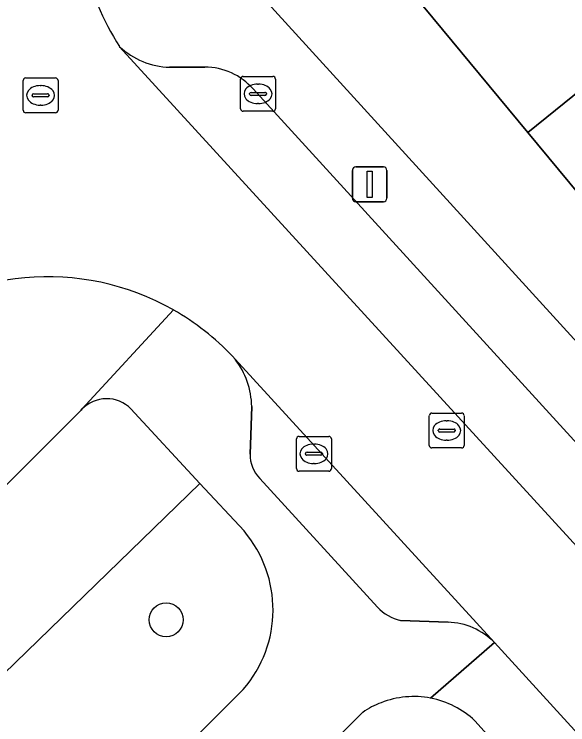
# Model space of a CAD drawing. Extents: x 159039 to 160102, y 381214 to 382524.
# Drawn here: x 159618.21 to 159634.1, y 381884.61 to 381905.02 of the extents above; entities that cross this region are included whole.
import ezdxf

# ---------------------------------------------------------------- set-up
doc = ezdxf.new("R2010")
doc.units = 0
for name, color, linetype in [('IMGEO_Boom', 7, 'Continuous'), ('IMGEO_Erf', 7, 'Continuous'), ('IMGEO_Groenvoorziening', 7, 'Continuous'), ('IMGEO_Kolk', 7, 'Continuous'), ('IMGEO_Lichtmast', 7, 'Continuous'), ('IMGEO_Pand', 7, 'Continuous'), ('IMGEO_Parkeervlak_open', 7, 'Continuous'), ('IMGEO_Rijbaan_lokaal_open', 7, 'Continuous'), ('IMGEO_Rioolput', 7, 'Continuous'), ('IMGEO_Voetpad_open', 7, 'Continuous')]:
    doc.layers.add(name, color=color, linetype=linetype)

msp = doc.modelspace()

# ---------------------------------------------------------------- linework, layer by layer
at = {"layer": 'IMGEO_Boom'}
msp.add_circle((159622.571, 381887.628), 0.489, dxfattribs=at)
at = {"layer": 'IMGEO_Erf'}
for points in [[(159639.504, 381906.927), (159643.355, 381902.292), (159647.207, 381897.656), (159651.152, 381892.907), (159644.571, 381887.577), (159640.637, 381892.334), (159636.796, 381896.977), (159632.954, 381901.623), (159629.113, 381906.267)], [(159625.093, 381905.776), (159642.752, 381886.384), (159643.706, 381885.337), (159647.698, 381888.721), (159649.918, 381885.992), (159645.971, 381882.892), (159646.785, 381881.967), (159666.065, 381860.87)], [(159628.214, 381884.971), (159588.472, 381845.228)], [(159611.387, 381844.437), (159613.361, 381842.451), (159617.108, 381846.26), (159615.134, 381848.245), (159617.325, 381850.424), (159619.962, 381853.047), (159621.936, 381851.062), (159625.582, 381854.699), (159623.608, 381856.684), (159625.802, 381858.866), (159628.436, 381861.486), (159630.41, 381859.5), (159633.907, 381862.977), (159631.799, 381865.084), (159634.244, 381867.529), (159638.897, 381872.183), (159640.914, 381874.2), (159631.433, 381884.728)]]:
    msp.add_lwpolyline(points, dxfattribs=at)
for centre, radius, start, end in [((159629.674, 381882.848), 2.576, 79.0943, 111.2728), ((159629.67, 381882.855), 2.568, 111.261, 124.5435), ((159629.672, 381882.851), 2.574, 46.8232, 79.0422)]:
    msp.add_arc(centre, radius, start, end, dxfattribs=at)
at = {"layer": 'IMGEO_Groenvoorziening'}
for points in [[(159620.154, 381893.672), (159620.13, 381893.646), (159602.517, 381876.025), (159604.997, 381873.534), (159623.542, 381891.545)], [(159623.542, 381891.545), (159621.56, 381893.687)], [(159624.806, 381890.179), (159623.542, 381891.545), (159604.997, 381873.534), (159608.831, 381869.683), (159624.784, 381885.626)]]:
    msp.add_lwpolyline(points, dxfattribs=at)
for centre, radius, start, end in [((159620.864, 381892.996), 0.981, 44.826, 136.3965), ((159622.143, 381887.915), 3.495, 319.0833, 40.363)]:
    msp.add_arc(centre, radius, start, end, dxfattribs=at)
at = {"layer": 'IMGEO_Kolk'}
for p, q in [((159624.707, 381902.305), (159624.707, 381903.157)), ((159624.782, 381903.231), (159625.634, 381903.231)), ((159625.708, 381903.157), (159625.708, 381902.305)), ((159625.195, 381903.011), (159625.22, 381903.011)), ((159625.009, 381902.774), (159625.407, 381902.774)), ((159624.966, 381902.725), (159624.966, 381902.737)), ((159625.404, 381902.688), (159625.006, 381902.688)), ((159625.45, 381902.737), (159625.45, 381902.725)), ((159625.218, 381902.451), (159625.193, 381902.451)), ((159625.634, 381902.231), (159624.782, 381902.231)), ((159626.311, 381891.969), (159626.311, 381892.821)), ((159626.386, 381892.895), (159627.238, 381892.895)), ((159627.312, 381892.821), (159627.312, 381891.969)), ((159626.799, 381892.675), (159626.824, 381892.675)), ((159626.57, 381892.389), (159626.57, 381892.401)), ((159627.008, 381892.352), (159626.61, 381892.352)), ((159626.613, 381892.438), (159627.011, 381892.438)), ((159627.054, 381892.401), (159627.054, 381892.389)), ((159626.822, 381892.115), (159626.797, 381892.115)), ((159627.238, 381891.895), (159626.386, 381891.895))]:
    msp.add_line(p, q, dxfattribs=at)
for points in [[(159624.707, 381902.305), (159624.707, 381903.157)], [(159624.782, 381903.231), (159625.634, 381903.231)], [(159625.708, 381903.157), (159625.708, 381902.305)], [(159625.634, 381902.231), (159624.782, 381902.231)], [(159626.311, 381891.969), (159626.311, 381892.821)], [(159626.386, 381892.895), (159627.238, 381892.895)], [(159627.312, 381892.821), (159627.312, 381891.969)], [(159627.238, 381891.895), (159626.386, 381891.895)]]:
    msp.add_lwpolyline(points, dxfattribs=at)
for centre, radius, start, end in [((159624.784, 381903.155), 0.0765, 91.552, 178.448), ((159624.784, 381903.155), 0.0765, 91.552, 178.448), ((159625.632, 381903.155), 0.0765, 1.552, 88.448), ((159625.632, 381903.155), 0.0765, 1.552, 88.448), ((159625.006, 381902.734), 0.0403, 85.8775, 175.7526), ((159625.411, 381902.736), 0.0386, 1.7309, 96.639), ((159625.003, 381902.724), 0.0366, 178.938, 274.7102), ((159625.407, 381902.731), 0.043, 264.8664, 352.4533), ((159624.784, 381902.307), 0.0765, 181.552, 268.448), ((159624.784, 381902.307), 0.0765, 181.552, 268.448), ((159625.632, 381902.307), 0.0765, 271.552, 358.448), ((159625.632, 381902.307), 0.0765, 271.552, 358.448), ((159626.388, 381892.819), 0.0765, 91.552, 178.448), ((159626.388, 381892.819), 0.0765, 91.552, 178.448), ((159627.236, 381892.819), 0.0765, 1.552, 88.448), ((159627.236, 381892.819), 0.0765, 1.552, 88.448), ((159626.61, 381892.398), 0.0403, 85.8775, 175.7526), ((159626.607, 381892.388), 0.0366, 178.938, 274.7102), ((159627.011, 381892.395), 0.043, 264.8664, 352.4533), ((159627.015, 381892.4), 0.0386, 1.7309, 96.639), ((159626.388, 381891.971), 0.0765, 181.552, 268.448), ((159626.388, 381891.971), 0.0765, 181.552, 268.448), ((159627.236, 381891.971), 0.0765, 271.552, 358.448), ((159627.236, 381891.971), 0.0765, 271.552, 358.448)]:
    msp.add_arc(centre, radius, start, end, dxfattribs=at)
for centre, major_axis, ratio, start_param, end_param in [((159625.194, 381902.731), (-0.387, 0.002), 0.722429, 4.712389, 7.853982), ((159625.219, 381902.731), (-0.39, 0.002), 0.717154, 1.570796, 4.712389), ((159626.798, 381892.395), (-0.387, 0.002), 0.722429, 4.712389, 7.853982), ((159626.823, 381892.395), (-0.39, 0.002), 0.717154, 1.570796, 4.712389)]:
    msp.add_ellipse(centre, major_axis=major_axis, ratio=ratio, start_param=start_param, end_param=end_param, dxfattribs=at)
at = {"layer": 'IMGEO_Lichtmast'}
for p, q in [((159627.915, 381899.732), (159627.915, 381900.532)), ((159627.915, 381900.532), (159627.915, 381899.732)), ((159628.015, 381900.632), (159628.805, 381900.632)), ((159628.805, 381900.632), (159628.015, 381900.632)), ((159628.905, 381900.532), (159628.905, 381899.732)), ((159628.905, 381899.732), (159628.905, 381900.532)), ((159628.805, 381899.632), (159628.015, 381899.632)), ((159628.015, 381899.632), (159628.805, 381899.632))]:
    msp.add_line(p, q, dxfattribs=at)
msp.add_lwpolyline([(159628.335, 381900.507), (159628.485, 381900.507), (159628.485, 381899.757), (159628.335, 381899.757), (159628.335, 381900.507)], dxfattribs=at)
for centre, start, end in [((159628.015, 381900.532), 90, 180), ((159628.015, 381900.532), 90, 180), ((159628.805, 381900.532), 0, 90), ((159628.805, 381900.532), 360, 90), ((159628.015, 381899.732), 180, 270), ((159628.015, 381899.732), 180, 270), ((159628.805, 381899.732), 270, 0), ((159628.805, 381899.732), 270, 0)]:
    msp.add_arc(centre, 0.1, start, end, dxfattribs=at)
at = {"layer": 'IMGEO_Pand'}
for points in [[(159639.504, 381906.927), (159635.652, 381911.563), (159629.113, 381906.267), (159632.954, 381901.623)], [(159643.355, 381902.292), (159639.504, 381906.927), (159632.954, 381901.623), (159636.796, 381896.977)]]:
    msp.add_lwpolyline(points, close=True, dxfattribs=at)
at = {"layer": 'IMGEO_Parkeervlak_open'}
for points in [[(159621.236, 381904.086), (159639.012, 381884.641), (159640.475, 381885.985), (159625.068, 381902.872)], [(159623.681, 381903.5), (159622.67, 381903.494)], [(159631.99, 381886.975), (159624.549, 381895.115)], [(159625.028, 381893.75), (159624.98, 381892.387)], [(159625.26, 381891.688), (159628.637, 381887.989)], [(159629.298, 381887.611), (159630.66, 381887.557)]]:
    msp.add_lwpolyline(points, dxfattribs=at)
for centre, radius, start, end in [((159622.755, 381905.733), 2.241, 227.3152, 267.8201), ((159623.673, 381901.637), 1.863, 41.5175, 89.7628), ((159622.674, 381893.691), 2.354, 1.4461, 37.2275), ((159625.919, 381892.358), 0.94, 178.2062, 225.4532), ((159629.578, 381888.868), 1.288, 223.0444, 257.4285), ((159630.614, 381885.642), 1.916, 44.0976, 88.6346)]:
    msp.add_arc(centre, radius, start, end, dxfattribs=at)
at = {"layer": 'IMGEO_Rijbaan_lokaal_open'}
for points in [[(159645.372, 381880.635), (159641.33, 381885.048), (159640.475, 381885.985), (159639.012, 381884.641), (159621.236, 381904.086)], [(159624.476, 381895.195), (159624.549, 381895.115), (159631.99, 381886.975), (159641.863, 381876.151), (159647.997, 381869.474), (159648.596, 381868.82), (159649.998, 381870.057), (159662.723, 381856.171)]]:
    msp.add_lwpolyline(points, dxfattribs=at)
for centre, radius, start, end in [((159627.676, 381908.244), 7.665, 192.665, 212.8471), ((159619.167, 381890.168), 7.312, 60.4117, 129.8638), ((159619.191, 381890.199), 7.272, 43.391, 60.4586)]:
    msp.add_arc(centre, radius, start, end, dxfattribs=at)
at = {"layer": 'IMGEO_Rioolput'}
for p, q in [((159618.542, 381903.188), (159619.394, 381903.188)), ((159618.467, 381902.262), (159618.467, 381903.114)), ((159618.955, 381902.968), (159618.98, 381902.968)), ((159619.468, 381903.114), (159619.468, 381902.262)), ((159618.726, 381902.682), (159618.726, 381902.694)), ((159619.164, 381902.645), (159618.766, 381902.645)), ((159618.769, 381902.731), (159619.167, 381902.731)), ((159619.21, 381902.694), (159619.21, 381902.682)), ((159618.978, 381902.408), (159618.953, 381902.408)), ((159619.394, 381902.188), (159618.542, 381902.188)), ((159630.197, 381893.564), (159631.049, 381893.564)), ((159630.122, 381892.638), (159630.122, 381893.49)), ((159631.123, 381893.49), (159631.123, 381892.638)), ((159630.61, 381893.344), (159630.635, 381893.344)), ((159630.381, 381893.058), (159630.381, 381893.07)), ((159630.819, 381893.021), (159630.421, 381893.021)), ((159630.424, 381893.107), (159630.822, 381893.107)), ((159630.865, 381893.07), (159630.865, 381893.058)), ((159630.633, 381892.784), (159630.608, 381892.784)), ((159631.049, 381892.564), (159630.197, 381892.564))]:
    msp.add_line(p, q, dxfattribs=at)
for points in [[(159618.542, 381903.188), (159619.394, 381903.188)], [(159618.467, 381902.262), (159618.467, 381903.114)], [(159619.468, 381903.114), (159619.468, 381902.262)], [(159619.394, 381902.188), (159618.542, 381902.188)], [(159630.197, 381893.564), (159631.049, 381893.564)], [(159630.122, 381892.638), (159630.122, 381893.49)], [(159631.123, 381893.49), (159631.123, 381892.638)], [(159631.049, 381892.564), (159630.197, 381892.564)]]:
    msp.add_lwpolyline(points, dxfattribs=at)
for centre, radius, start, end in [((159618.544, 381903.112), 0.0765, 91.552, 178.448), ((159618.544, 381903.112), 0.0765, 91.552, 178.448), ((159619.392, 381903.112), 0.0765, 1.552, 88.448), ((159619.392, 381903.112), 0.0765, 1.552, 88.448), ((159618.766, 381902.691), 0.0403, 85.8775, 175.7526), ((159618.763, 381902.681), 0.0366, 178.938, 274.7102), ((159619.167, 381902.688), 0.043, 264.8664, 352.4533), ((159619.171, 381902.693), 0.0386, 1.7309, 96.639), ((159618.544, 381902.264), 0.0765, 181.552, 268.448), ((159618.544, 381902.264), 0.0765, 181.552, 268.448), ((159619.392, 381902.264), 0.0765, 271.552, 358.448), ((159619.392, 381902.264), 0.0765, 271.552, 358.448), ((159630.199, 381893.488), 0.0765, 91.552, 178.448), ((159630.199, 381893.488), 0.0765, 91.552, 178.448), ((159631.047, 381893.488), 0.0765, 1.552, 88.448), ((159631.047, 381893.488), 0.0765, 1.552, 88.448), ((159630.421, 381893.067), 0.0403, 85.8775, 175.7526), ((159630.418, 381893.057), 0.0366, 178.938, 274.7102), ((159630.822, 381893.064), 0.043, 264.8664, 352.4533), ((159630.826, 381893.069), 0.0386, 1.7309, 96.639), ((159630.199, 381892.64), 0.0765, 181.552, 268.448), ((159630.199, 381892.64), 0.0765, 181.552, 268.448), ((159631.047, 381892.64), 0.0765, 271.552, 358.448), ((159631.047, 381892.64), 0.0765, 271.552, 358.448)]:
    msp.add_arc(centre, radius, start, end, dxfattribs=at)
for centre, major_axis, ratio, start_param, end_param in [((159618.954, 381902.688), (-0.387, 0.002), 0.722429, 4.712389, 7.853982), ((159618.979, 381902.688), (-0.39, 0.002), 0.717154, 1.570796, 4.712389), ((159630.609, 381893.064), (-0.387, 0.002), 0.722429, 4.712389, 7.853982), ((159630.634, 381893.064), (-0.39, 0.002), 0.717154, 1.570796, 4.712389)]:
    msp.add_ellipse(centre, major_axis=major_axis, ratio=ratio, start_param=start_param, end_param=end_param, dxfattribs=at)
at = {"layer": 'IMGEO_Voetpad_open'}
for points in [[(159625.068, 381902.872), (159640.475, 381885.985), (159641.33, 381885.048), (159642.752, 381886.384), (159625.093, 381905.776)], [(159622.67, 381903.494), (159623.681, 381903.5)], [(159604.997, 381873.534), (159602.517, 381876.025), (159620.13, 381893.646), (159620.154, 381893.672), (159622.777, 381896.526)], [(159622.777, 381896.526), (159620.154, 381893.672)], [(159624.549, 381895.115), (159624.476, 381895.195)], [(159621.56, 381893.687), (159623.542, 381891.545), (159624.806, 381890.179)], [(159624.98, 381892.387), (159625.028, 381893.75)], [(159628.637, 381887.989), (159625.26, 381891.688)], [(159630.66, 381887.557), (159629.298, 381887.611)], [(159630.161, 381885.378), (159631.99, 381886.975)], [(159631.99, 381886.975), (159630.161, 381885.378)], [(159659.462, 381856.931), (159648.596, 381868.82), (159647.997, 381869.474), (159641.863, 381876.151), (159631.99, 381886.975)], [(159624.784, 381885.626), (159608.831, 381869.683), (159607.764, 381868.625), (159591.725, 381852.513)], [(159544.58, 381823.801), (159548.468, 381827.062), (159550.288, 381828.945), (159550.217, 381829.016), (159556.441, 381835.24), (159561.245, 381840.034), (159563.391, 381842.174), (159564.512, 381843.195), (159568.88, 381847.551), (159573.144, 381851.802), (159577.513, 381856.159), (159579.863, 381853.802), (159580.178, 381854.116), (159583.856, 381850.427), (159583.549, 381850.107), (159588.472, 381845.228), (159628.214, 381884.971)], [(159631.433, 381884.728), (159640.914, 381874.2), (159643.021, 381872.093), (159644.112, 381870.897), (159659.421, 381854.102), (159662.723, 381856.171)]]:
    msp.add_lwpolyline(points, dxfattribs=at)
for centre, radius, start, end in [((159627.676, 381908.244), 7.665, 192.665, 212.8471), ((159622.755, 381905.733), 2.241, 227.3152, 267.8201), ((159623.673, 381901.637), 1.863, 41.5175, 89.7628), ((159619.167, 381890.168), 7.312, 60.4117, 129.8638), ((159619.191, 381890.199), 7.272, 43.391, 60.4586), ((159622.674, 381893.691), 2.354, 1.4461, 37.2275), ((159620.864, 381892.996), 0.981, 44.826, 136.3965), ((159625.919, 381892.358), 0.94, 178.2062, 225.4532), ((159622.143, 381887.915), 3.495, 319.0833, 40.363), ((159629.578, 381888.868), 1.288, 223.0444, 257.4285), ((159630.614, 381885.642), 1.916, 44.0976, 88.6346), ((159629.674, 381882.848), 2.576, 79.0943, 111.2728), ((159629.67, 381882.855), 2.568, 111.261, 124.5435), ((159629.672, 381882.851), 2.574, 46.8232, 79.0422)]:
    msp.add_arc(centre, radius, start, end, dxfattribs=at)

doc.saveas('drawing.dxf')
